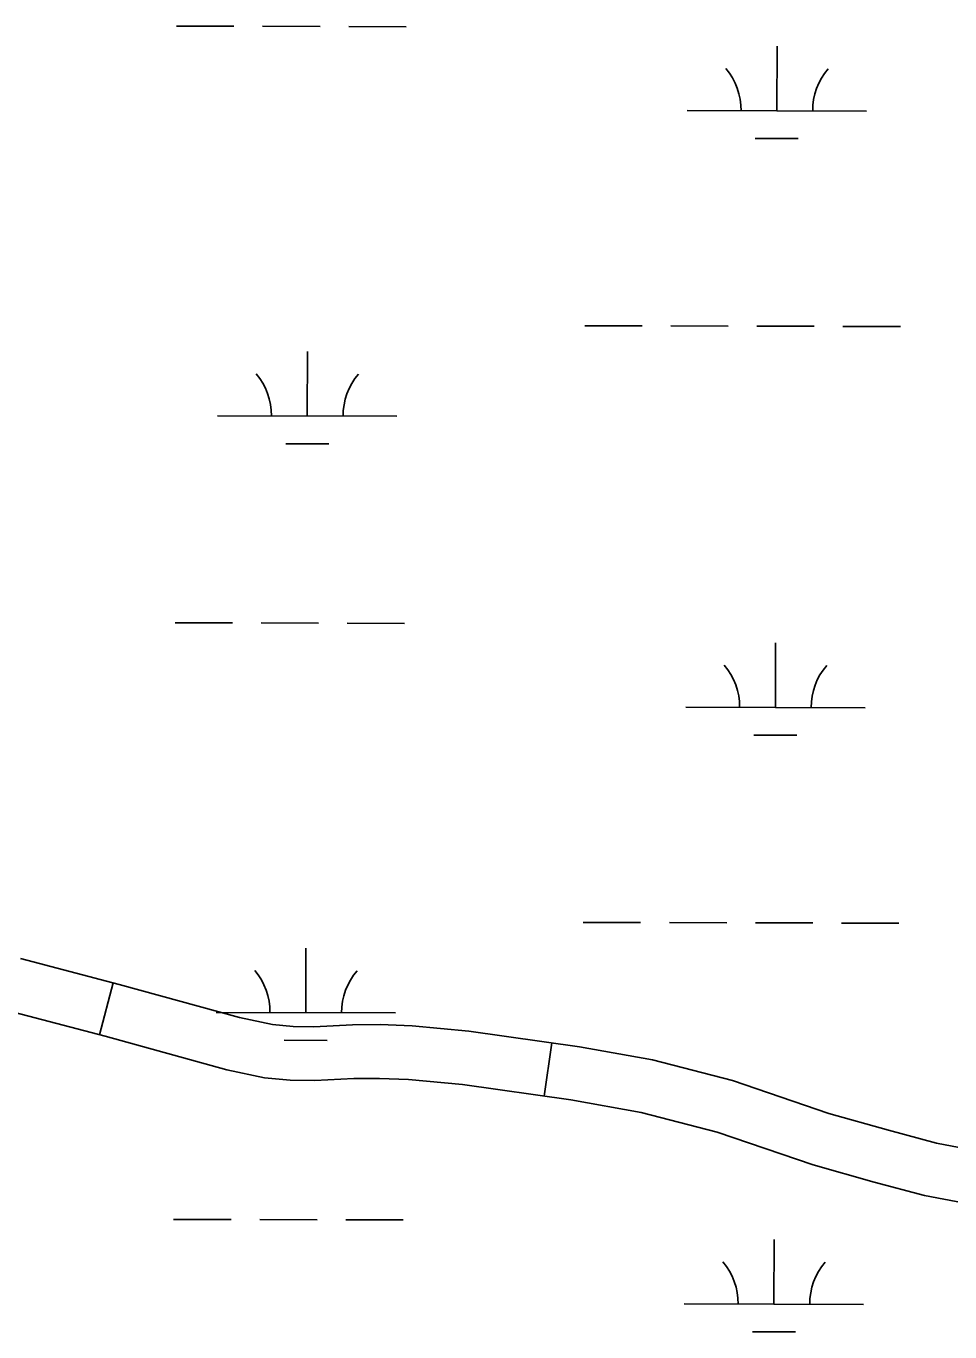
# Model space of a CAD drawing. Extents: x 3172297 to 3210190, y 958463 to 983887.
# Drawn here: x 3188635 to 3189150, y 980128 to 980856 of the extents above; entities that cross this region are included whole.
import ezdxf

# ---------------------------------------------------------------- set-up
doc = ezdxf.new("R2010")
doc.units = 0
doc.layers.add('V-ROAD-CNTR', color=7, linetype='Continuous')
doc.layers.add('V-WETL-SWMP', color=7, linetype='Continuous')

msp = doc.modelspace()

# ---------------------------------------------------------------- linework, layer by layer
at = {"layer": 'V-ROAD-CNTR'}
for p, q in [((3188683.52, 980322.92), (3188675.92, 980293.9)), ((3188928.09, 980289.42), (3188923.85, 980259.73))]:
    msp.add_line(p, q, dxfattribs=at)
for points in [[(3188631.85, 980336.46), (3188686.82, 980322.05), (3188754.02, 980303.58), (3188772.46, 980299.69), (3188784, 980298.57), (3188795.48, 980298.4), (3188816.99, 980299.47), (3188832.52, 980299.57), (3188850.23, 980298.85), (3188881.78, 980296.03), (3188943.49, 980287.23), (3188984.37, 980279.98), (3189028.91, 980268.46), (3189082.69, 980250.02), (3189115.84, 980240.74), (3189142.57, 980233.58), (3189163.02, 980229.68)], [(3188624.37, 980307.41), (3188679.04, 980293.08), (3188746.94, 980274.41), (3188767.9, 980269.99), (3188782.33, 980268.59), (3188796, 980268.39), (3188817.83, 980269.47), (3188832.01, 980269.57), (3188848.29, 980268.9), (3188878.32, 980266.22), (3188938.75, 980257.6), (3188977.98, 980250.64), (3189020.28, 980239.7), (3189073.78, 980221.36), (3189107.92, 980211.8), (3189135.87, 980204.32), (3189157.49, 980200.2)]]:
    msp.add_lwpolyline(points, dxfattribs=at)
at = {"layer": 'V-WETL-SWMP'}
for p, q in [((3188718.9, 980856.34), (3188750.9, 980856.26)), ((3188766.9, 980856.22), (3188798.9, 980856.14)), ((3188814.9, 980856.1), (3188846.9, 980856.02)), ((3189053.63, 980809.08), (3189053.72, 980845.08)), ((3189003.63, 980809.2), (3189103.63, 980808.95)), ((3189041.59, 980793.68), (3189065.59, 980793.62)), ((3188946.49, 980689.27), (3188978.49, 980689.19)), ((3188994.49, 980689.15), (3189026.49, 980689.07)), ((3189042.49, 980689.03), (3189074.49, 980688.95)), ((3189090.49, 980688.92), (3189122.49, 980688.84)), ((3188791.77, 980638.91), (3188791.86, 980674.91)), ((3188741.77, 980639.04), (3188841.77, 980638.79)), ((3188779.74, 980623.51), (3188803.74, 980623.45)), ((3188718.08, 980523.66), (3188750.08, 980523.58)), ((3188766.08, 980523.54), (3188798.08, 980523.46)), ((3188814.08, 980523.42), (3188846.08, 980523.34)), ((3189052.81, 980476.4), (3189052.9, 980512.4)), ((3189002.81, 980476.53), (3189102.81, 980476.28)), ((3189040.77, 980461), (3189064.77, 980460.94)), ((3188945.67, 980356.6), (3188977.67, 980356.52)), ((3188993.67, 980356.48), (3189025.67, 980356.4)), ((3189041.67, 980356.36), (3189073.67, 980356.28)), ((3189089.67, 980356.24), (3189121.67, 980356.16)), ((3188790.95, 980306.24), (3188791.04, 980342.24)), ((3188740.95, 980306.36), (3188840.95, 980306.11)), ((3188778.91, 980290.84), (3188802.91, 980290.78)), ((3188717.26, 980190.99), (3188749.26, 980190.91)), ((3188765.26, 980190.87), (3188797.26, 980190.79)), ((3188813.26, 980190.75), (3188845.26, 980190.67)), ((3189051.99, 980143.73), (3189052.07, 980179.73)), ((3189001.99, 980143.85), (3189101.99, 980143.61)), ((3189039.95, 980128.33), (3189063.95, 980128.27))]:
    msp.add_line(p, q, dxfattribs=at)
for centre, start, end in [((3188998.39, 980809.69), 359.0865, 40.63016), ((3189108.87, 980809.42), 139.0865, 180.63016), ((3188736.53, 980639.52), 359.0865, 40.63016), ((3188847.02, 980639.25), 139.0865, 180.63016), ((3188997.57, 980477.02), 359.0865, 40.63016), ((3189108.05, 980476.74), 139.0865, 180.63016), ((3188735.71, 980306.85), 359.0865, 40.63016), ((3188846.19, 980306.58), 139.0865, 180.63016), ((3188996.74, 980144.34), 359.0865, 40.63016), ((3189107.23, 980144.07), 139.0865, 180.63016)]:
    msp.add_arc(centre, 35.25, start, end, dxfattribs=at)

doc.saveas('drawing.dxf')
